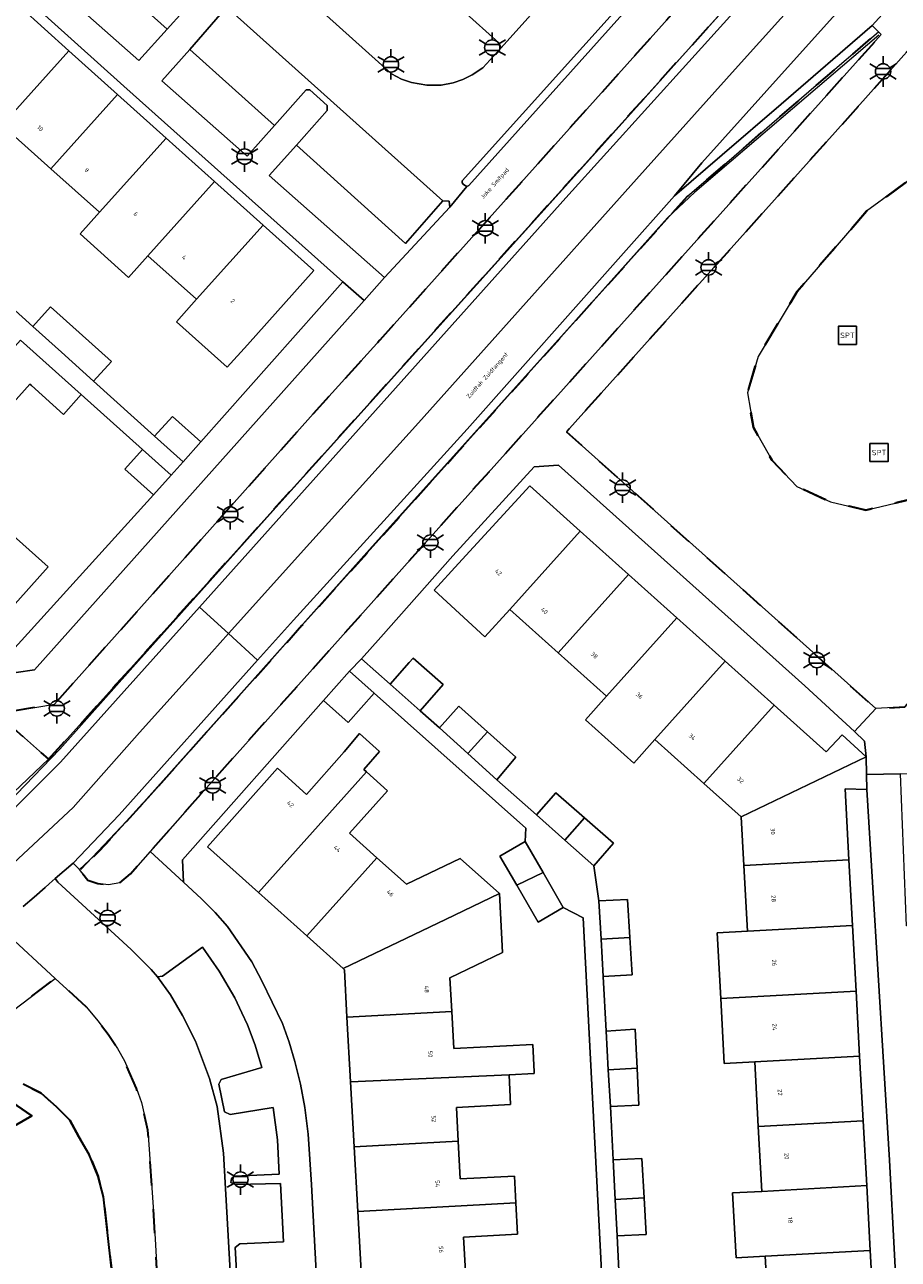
# Model space of a CAD drawing. Extents: x 105780 to 185197, y 477999 to 525027.
# Tile 115 of 562: x 106384 to 106457, y 479043 to 479146. Entities that reach past the tile are written whole.
import ezdxf
from ezdxf.enums import TextEntityAlignment as Align

# ---------------------------------------------------------------- set-up
doc = ezdxf.new("R2010")
doc.units = 0
doc.linetypes.add('XX-HIDDEN', pattern=[4, 2, -2])
for name, color, linetype, lineweight in [('B-GV-GR-HAAG_01-G', 252, 'GR-HAAG1', 13), ('B-GV-GR-MATERIAALGRENS-G', 252, 'XX-HIDDEN', 35), ('B-RO-IE-MEUBILAIR_WEGMEUBILAIR-S', 252, 'Continuous', 25), ('B-RO-IE-TERREINAFSCHEIDING_KUNSTMATIG_HEKWERK-G', 252, 'IE-TERREINAFSCHEIDING-KUNSTMATIG', 18), ('B-WE-GW-WATERGANG_SLOOT_INSTEEK-G', 252, 'Continuous', 30), ('B-XX-KG-KADASTRAAL_BEBOUWING-G', 252, 'Continuous', 20), ('B1-WE-OG-BEBOUWING-T18', 7, 'Continuous', 18), ('B1-WE-OG-TERREIN_ERF-GV', 252, 'Continuous', 18), ('B1-WE-OG-TOPOGRAFIE-T18', 10, 'Continuous', 18), ('B1-WE-VH-VERHARDING_ASFALT-GV', 252, 'Continuous', 18), ('B1-WE-VH-VERHARDING_BETON-GV', 252, 'Continuous', 18), ('B1-WE-VH-VERHARDING_BETONSTRAATSTEEN-GV', 252, 'Continuous', 18), ('B1-WE-VH-VERHARDING_TEGEL-GV', 252, 'Continuous', 18)]:
    doc.layers.add(name, color=color, linetype=linetype, lineweight=lineweight)
doc.styles.add('NLCS-ISO', font='NLCS-ISO.ttf')
doc.styles.add('NLCS-ISO-M200-T18', font='NLCS-ISO.ttf', dxfattribs={"height": 0.36})
doc.linetypes.add('GR-HAAG1', pattern='A,6,[176,NLCS.shx,S=0.125,R=0,X=0,Y=0],-2', length=8)
doc.linetypes.add('IE-TERREINAFSCHEIDING-KUNSTMATIG', pattern='A,4,[82,NLCS.SHX,S=0.75,R=90,X=0,Y=0],4,-2', length=10)

# ---------------------------------------------------------------- blocks, each defined once
blk = doc.blocks.new('B-SIE-WEG_LICHTMAST-SO')
at = {"ltscale": 0.1}
for p, q in [((0, 1.27), (0, 2.53)), ((-1.1, 0.63), (-2.19, 1.27)), ((1.1, 0.63), (2.19, 1.27)), ((-1.1, -0.63), (-2.19, -1.27)), ((0, -1.27), (0, -2.53)), ((1.1, -0.63), (2.19, -1.27))]:
    blk.add_line(p, q, dxfattribs=at)
at = {"flags": 128}
for points in [[(-1.16, 0.5), (1.16, 0.5)], [(-1.16, -0.5), (1.16, -0.5)]]:
    blk.add_lwpolyline(points, dxfattribs=at)
at = {"ltscale": 0.1}
blk.add_circle((0, 0), 1.27, dxfattribs=at)
at = {"style": 'NLCS-ISO'}
blk.add_attdef('TYPE', text='', height=1.8, dxfattribs=at).set_placement((0, 2.53), align=Align.BOTTOM_CENTER)
blk = doc.blocks.new('SIE-WEG_SPEELTOESTEL-SO')
at = {"flags": 128}
blk.add_lwpolyline([(-0.75, -0.75), (0.75, -0.75), (0.75, 0.75), (-0.75, 0.75)], close=True, dxfattribs=at)
at = {"style": 'NLCS-ISO'}
blk.add_text('SPT', height=0.45, dxfattribs=at).set_placement((0, 0), align=Align.MIDDLE_CENTER)

msp = doc.modelspace()

# ---------------------------------------------------------------- linework, layer by layer
at = {"layer": 'B-GV-GR-HAAG_01-G', "flags": 128}
for points in [[(106388.882, 479151.658), (106386.5, 479149.006), (106393.581, 479142.741), (106395.916, 479145.341)], [(106397.817, 479143.633), (106395.495, 479141.048), (106402.577, 479134.783), (106404.852, 479137.316)], [(106406.67, 479135.683), (106404.407, 479133.164), (106414.008, 479124.67), (106419.439, 479130.542), (106419.372, 479131.03), (106418.86, 479131.061), (106415.76, 479127.519)]]:
    msp.add_lwpolyline(points, close=True, dxfattribs=at)
at = {"layer": 'B-GV-GR-MATERIAALGRENS-G', "flags": 128}
for points in [[(106386.053, 479084.603), (106387.604, 479086.296), (106389.117, 479087.98), (106457.436, 479163.849), (106459.161, 479165.77), (106466.633, 479176.444), (106465.716, 479177.526), (106452.113, 479162.466), (106413.624, 479119.478), (106408.07, 479113.343), (106386.563, 479089.178), (106381.783, 479088.389)], [(106495.473, 479144.507), (106490.116, 479149.326), (106489.892, 479149.825), (106477.602, 479160.784), (106477.221, 479160.92), (106474.798, 479162.961), (106451.465, 479136.759), (106429.134, 479111.841), (106454.847, 479088.816), (106457.277, 479088.968), (106466.398, 479099.27), (106462.382, 479102.737), (106462.014, 479104.26), (106461.562, 479107.127), (106454.03, 479105.338), (106451.093, 479106.013), (106448.279, 479107.304), (106446.224, 479109.463), (106444.678, 479112.19), (106444.176, 479115.083), (106445.062, 479118.11), (106448.325, 479123.52), (106454.076, 479130.186), (106463.935, 479137.421), (106466.508, 479138.899), (106471.487, 479140.814), (106472.646, 479141.192), (106475.017, 479141.715), (106478.176, 479141.308), (106482.568, 479139.906), (106485.568, 479138.802)], [(106392.006, 479074.325), (106392.88, 479075.071), (106394.51, 479076.924), (106397.804, 479080.669), (106416.823, 479101.974), (106447.452, 479136.136), (106455.312, 479144.902), (106455.069, 479145.121), (106449.9, 479140.672), (106447.451, 479138.558), (106442.662, 479134.423), (106439.204, 479131.454), (106424.241, 479114.778), (106419.95, 479109.997), (106407.139, 479095.72), (106394.343, 479081.399), (106390.283, 479076.953), (106388.651, 479075.422), (106389.33, 479074.542), (106390.171, 479074.273), (106391.052, 479074.155)], [(106466.398, 479099.27), (106500.317, 479137.377), (106494.199, 479142.859), (106495.604, 479144.389), (106495.473, 479144.507), (106485.568, 479138.802), (106482.568, 479139.906), (106478.176, 479141.308), (106475.017, 479141.715), (106472.646, 479141.192), (106471.487, 479140.814), (106466.508, 479138.899), (106463.935, 479137.421), (106454.076, 479130.186), (106448.325, 479123.52), (106445.062, 479118.11), (106444.176, 479115.083), (106444.678, 479112.19), (106446.224, 479109.463), (106448.279, 479107.304), (106451.093, 479106.013), (106454.03, 479105.338), (106461.562, 479107.127), (106462.014, 479104.26), (106462.382, 479102.737)], [(106393.386, 479057.204), (106392.375, 479059.508), (106391.788, 479060.538), (106391.015, 479061.715), (106390.167, 479062.848), (106389.22, 479063.976), (106386.604, 479066.378), (106382.459, 479063.193), (106380.678, 479061.955), (106375.185, 479058.675), (106376.177, 479057.245), (106377.648, 479057.866), (106377.788, 479057.908), (106378.847, 479058.227), (106379.646, 479058.369), (106380.201, 479058.468), (106381.372, 479058.444), (106382.661, 479058.072), (106383.956, 479057.582), (106385.462, 479056.829), (106386.756, 479055.651), (106387.837, 479054.57), (106388.591, 479053.205), (106389.438, 479051.737), (106390.197, 479049.901), (106390.624, 479048.214), (106391.294, 479042.263), (106392.666, 479018.455), (106392.615, 479016.319), (106392.256, 479014.087), (106391.424, 479011.495), (106390.162, 479004.74), (106389.145, 479001.587), (106388.71, 479000), (106388.62, 478999.671), (106388.5, 478998.268), (106388.462, 478995.562), (106388.654, 478992.213), (106389.02, 478992.232), (106389.449, 478992.253), (106392.944, 478992.326), (106392.908, 478996.592), (106393.003, 479000), (106393.102, 479001.676), (106393.275, 479003.18), (106396.099, 479002.97), (106396.38, 479006.811), (106396.645, 479013.285), (106396.496, 479017.279), (106394.856, 479046.154), (106394.322, 479053.755), (106393.793, 479056.056)]]:
    msp.add_lwpolyline(points, close=True, dxfattribs=at)
at = {"layer": 'B-RO-IE-TERREINAFSCHEIDING_KUNSTMATIG_HEKWERK-G', "flags": 128}
for points in [[(106382.672, 479080.943), (106386.995, 479085.433), (106393.066, 479092.261), (106405.225, 479105.813), (106419.389, 479121.552), (106431.563, 479135.078), (106453.975, 479160.095), (106457.893, 479164.529), (106459.757, 479166.925), (106466.654, 479176.718), (106465.849, 479177.412), (106484.285, 479197.988), (106486.364, 479196.096)], [(106455.106, 479144.836), (106439.808, 479131.766), (106437.522, 479129.635), (106431.444, 479122.834), (106413.223, 479102.592), (106393.036, 479079.971), (106388.756, 479075.443)], [(106499.13, 479137.952), (106500.122, 479137.158), (106500.317, 479137.377), (106501.688, 479138.918), (106495.604, 479144.389), (106495.473, 479144.507), (106485.568, 479138.802), (106482.568, 479139.906), (106478.176, 479141.308), (106475.017, 479141.715), (106472.646, 479141.192), (106471.487, 479140.814), (106466.508, 479138.899), (106463.935, 479137.421), (106461.138, 479135.361), (106454.076, 479130.186), (106448.325, 479123.52), (106445.062, 479118.11), (106444.176, 479115.083), (106444.678, 479112.19), (106446.224, 479109.463), (106448.279, 479107.304), (106451.093, 479106.013), (106454.03, 479105.338), (106461.562, 479107.127), (106462.014, 479104.26), (106462.382, 479102.737), (106466.398, 479099.27)]]:
    msp.add_lwpolyline(points, dxfattribs=at)
at = {"layer": 'B-WE-GW-WATERGANG_SLOOT_INSTEEK-G', "flags": 128}
msp.add_lwpolyline([(106381.574, 479053.176), (106384.667, 479054.938), (106379.646, 479058.369), (106378.847, 479058.227), (106377.788, 479057.908), (106371.446, 479050.83), (106370.2, 479049.222), (106373.997, 479048.445), (106374.252, 479049.167), (106378.524, 479053.934), (106379.769, 479054.179), (106380.175, 479054.132)], close=True, dxfattribs=at)
for points in [[(106379.646, 479058.369), (106384.667, 479054.938), (106381.574, 479053.176)], [(106382.86, 479029.502), (106384.199, 479005.929), (106384.482, 479000), (106384.862, 478992.024), (106388.654, 478992.213), (106388.462, 478995.562), (106388.5, 478998.268), (106388.62, 478999.671), (106388.71, 479000), (106389.145, 479001.587), (106390.162, 479004.74), (106391.424, 479011.495), (106392.256, 479014.087), (106392.615, 479016.319), (106392.666, 479018.455), (106391.294, 479042.263), (106390.624, 479048.214), (106390.197, 479049.901), (106389.438, 479051.737), (106388.591, 479053.205), (106387.837, 479054.57), (106386.756, 479055.651), (106385.462, 479056.829), (106383.956, 479057.582)]]:
    msp.add_lwpolyline(points, dxfattribs=at)
at = {"layer": 'B-XX-KG-KADASTRAAL_BEBOUWING-G', "flags": 128}
for points in [[(106387.757, 479143.537), (106383.696, 479147.18), (106376.961, 479139.7), (106381.037, 479136.044), (106382.215, 479137.358)], [(106391.803, 479139.909), (106387.757, 479143.537), (106382.215, 479137.358), (106386.262, 479133.729)], [(106395.849, 479136.28), (106391.803, 479139.909), (106386.262, 479133.729), (106390.308, 479130.101)], [(106399.874, 479132.672), (106395.849, 479136.28), (106390.308, 479130.101), (106388.691, 479128.298), (106392.715, 479124.689), (106394.332, 479126.492)], [(106403.918, 479129.045), (106399.874, 479132.672), (106394.332, 479126.492), (106398.375, 479122.865)], [(106403.918, 479129.045), (106398.375, 479122.865), (106396.706, 479121.004), (106400.926, 479117.22), (106402.595, 479119.081), (106408.137, 479125.261)], [(106388.604, 479120.105), (106386.23, 479122.24), (106384.752, 479120.597), (106387.129, 479118.46), (106389.809, 479116.05), (106391.287, 479117.693)], [(106386.118, 479117.334), (106383.729, 479119.479), (106382.253, 479117.834), (106383.146, 479117.032), (106381.825, 479115.514), (106383.142, 479114.278), (106384.522, 479115.797), (106384.643, 479115.689), (106387.314, 479113.291), (106388.79, 479114.936)], [(106394.889, 479111.482), (106397.27, 479109.342), (106398.733, 479110.998), (106396.367, 479113.125)], [(106393.873, 479110.372), (106392.398, 479108.728), (106394.779, 479106.589), (106396.255, 479108.233)], [(106430.275, 479103.586), (106426.09, 479107.345), (106420.152, 479100.876), (106418.123, 479098.666), (106422.342, 479094.793), (106424.418, 479097.055)], [(106381.802, 479104.384), (106376.26, 479098.206), (106380.48, 479094.421), (106386.021, 479100.6)], [(106434.292, 479099.977), (106430.275, 479103.586), (106424.418, 479097.055), (106428.441, 479093.452)], [(106438.31, 479096.368), (106434.292, 479099.977), (106428.441, 479093.452), (106432.463, 479089.849)], [(106442.327, 479092.76), (106438.31, 479096.368), (106432.463, 479089.849), (106430.706, 479087.888), (106434.728, 479084.285), (106436.485, 479086.246)], [(106416.051, 479092.651), (106414.471, 479090.849), (106416.954, 479088.64), (106418.867, 479090.817), (106416.377, 479093.011)], [(106413.138, 479090.091), (106411.078, 479091.924), (106408.923, 479089.491), (106410.982, 479087.668)], [(106446.4, 479089.102), (106442.327, 479092.76), (106436.485, 479086.246), (106440.563, 479082.593)], [(106418.562, 479087.21), (106420.933, 479085.079), (106422.563, 479086.897), (106420.184, 479089.02)], [(106454.043, 479084.796), (106452.063, 479086.637), (106450.722, 479085.219), (106446.4, 479089.102), (106440.563, 479082.593), (106443.651, 479079.827)], [(106412.511, 479083.545), (106412.282, 479083.75), (106413.577, 479085.247), (106411.931, 479086.76), (106410.643, 479085.216), (106407.522, 479081.664), (106405.106, 479083.853), (106399.278, 479077.313), (106403.514, 479073.512)], [(106422.563, 479086.897), (106420.933, 479085.079), (106423.352, 479082.905), (106424.929, 479084.787)], [(106452.294, 479082.132), (106454.104, 479082.1), (106454.076, 479083.325), (106454.043, 479084.796), (106443.651, 479079.827), (106443.89, 479075.769), (106452.616, 479076.244)], [(106413.364, 479076.408), (106411.084, 479078.451), (106414.261, 479081.98), (106412.511, 479083.545), (106403.514, 479073.512), (106407.533, 479069.905)], [(106426.636, 479079.972), (106428.987, 479077.886), (106430.633, 479079.721), (106428.237, 479081.822)], [(106430.633, 479079.721), (106428.987, 479077.886), (106431.413, 479075.733), (106433.04, 479077.611)], [(106425.687, 479077.769), (106423.581, 479076.543), (106424.994, 479074.124), (106427.182, 479075.173)], [(106423.551, 479073.432), (106420.294, 479076.35), (106415.823, 479074.206), (106413.364, 479076.408), (106407.533, 479069.905), (106410.55, 479067.198), (106419.08, 479071.288)], [(106452.616, 479076.244), (106443.89, 479075.769), (106444.189, 479070.301), (106452.914, 479070.776)], [(106427.182, 479075.173), (106424.994, 479074.124), (106426.781, 479071.064), (106428.859, 479072.26)], [(106423.551, 479073.432), (106419.08, 479071.288), (106410.55, 479067.198), (106410.661, 479067.098), (106410.879, 479063.157), (106419.594, 479063.631), (106419.445, 479066.435), (106423.811, 479068.529)], [(106431.834, 479072.825), (106432.005, 479069.638), (106434.393, 479069.768), (106434.2, 479072.935)], [(106452.914, 479070.776), (106444.189, 479070.301), (106441.656, 479070.162), (106441.955, 479064.697), (106453.213, 479065.31)], [(106434.393, 479069.768), (106432.005, 479069.638), (106432.172, 479066.532), (106434.583, 479066.664)], [(106453.213, 479065.31), (106441.955, 479064.697), (106442.25, 479059.304), (106444.782, 479059.443), (106453.508, 479059.918)], [(106419.594, 479063.631), (106410.879, 479063.157), (106411.177, 479057.761), (106424.353, 479058.356), (106426.459, 479058.459), (106426.452, 479058.593), (106426.341, 479060.876), (106419.757, 479060.554)], [(106432.423, 479061.994), (106432.605, 479058.78), (106435.007, 479058.911), (106434.849, 479062.155)], [(106453.508, 479059.918), (106444.782, 479059.443), (106445.077, 479054.051), (106453.802, 479054.526)], [(106424.353, 479058.356), (106411.177, 479057.761), (106411.475, 479052.374), (106420.127, 479052.845), (106419.975, 479055.629), (106424.474, 479055.879)], [(106435.007, 479058.911), (106432.605, 479058.78), (106432.779, 479055.711), (106435.157, 479055.821)], [(106453.802, 479054.526), (106445.077, 479054.051), (106445.371, 479048.659), (106454.097, 479049.134)], [(106420.127, 479052.845), (106411.475, 479052.374), (106411.773, 479046.98), (106424.922, 479047.696), (106424.8, 479049.936), (106420.3, 479049.689)], [(106433.009, 479051.279), (106433.18, 479047.995), (106435.583, 479048.126), (106435.41, 479051.381)], [(106454.097, 479049.134), (106445.371, 479048.659), (106442.943, 479048.526), (106443.238, 479043.134), (106445.666, 479043.267), (106454.391, 479043.742)], [(106424.922, 479047.696), (106411.773, 479046.98), (106412.076, 479041.515), (106420.722, 479041.985), (106420.565, 479044.839), (106425.065, 479045.086)], [(106435.583, 479048.126), (106433.18, 479047.995), (106433.338, 479044.955), (106435.745, 479045.077)], [(106454.391, 479043.742), (106445.666, 479043.267), (106445.96, 479037.875), (106454.686, 479038.35)]]:
    msp.add_lwpolyline(points, close=True, dxfattribs=at)
at = {"layer": 'B1-WE-OG-TERREIN_ERF-GV', "flags": 128}
for points in [[(106381.761, 479123.285), (106384.752, 479120.597), (106386.23, 479122.24), (106388.604, 479120.105), (106391.287, 479117.693), (106389.809, 479116.05), (106394.889, 479111.482), (106396.367, 479113.125), (106398.733, 479110.998), (106410.546, 479124.323), (106392.321, 479140.6), (106367.958, 479162.491)], [(106383.696, 479147.18), (106387.757, 479143.537), (106391.803, 479139.909), (106395.849, 479136.28), (106399.874, 479132.672), (106403.918, 479129.045), (106408.137, 479125.261), (106402.595, 479119.081), (106400.926, 479117.22), (106396.706, 479121.004), (106398.375, 479122.865), (106394.332, 479126.492), (106392.715, 479124.689), (106388.691, 479128.298), (106390.308, 479130.101), (106386.262, 479133.729), (106382.215, 479137.358)], [(106383.016, 479093.605), (106394.779, 479106.589), (106392.398, 479108.728), (106393.873, 479110.372), (106388.79, 479114.936), (106387.314, 479113.291), (106384.643, 479115.689), (106384.522, 479115.797), (106383.142, 479114.278)], [(106445.96, 479037.875), (106445.666, 479043.267), (106443.238, 479043.134), (106442.943, 479048.526), (106445.371, 479048.659), (106445.077, 479054.051), (106444.782, 479059.443), (106442.25, 479059.304), (106441.955, 479064.697), (106441.656, 479070.162), (106444.189, 479070.301), (106443.89, 479075.769), (106443.651, 479079.827), (106440.563, 479082.593), (106436.485, 479086.246), (106434.728, 479084.285), (106430.706, 479087.888), (106432.463, 479089.849), (106428.441, 479093.452), (106424.418, 479097.055), (106422.342, 479094.793), (106418.123, 479098.666), (106420.152, 479100.876), (106426.09, 479107.345), (106430.275, 479103.586), (106434.292, 479099.977), (106438.31, 479096.368), (106442.327, 479092.76), (106446.4, 479089.102), (106450.722, 479085.219), (106452.063, 479086.637), (106454.043, 479084.796), (106453.922, 479086.12), (106453.076, 479086.904), (106448.961, 479090.716), (106428.469, 479109.081), (106426.432, 479108.93), (106419.678, 479101.519), (106413.695, 479094.761), (106412.089, 479092.968), (106414.471, 479090.849), (106416.051, 479092.651), (106416.377, 479093.011), (106418.867, 479090.817), (106416.954, 479088.64), (106418.562, 479087.21), (106420.184, 479089.02), (106422.563, 479086.897), (106424.929, 479084.787), (106423.352, 479082.905), (106426.636, 479079.972), (106428.237, 479081.822), (106430.633, 479079.721), (106433.04, 479077.611), (106431.413, 479075.733), (106431.834, 479072.825), (106434.2, 479072.935), (106434.393, 479069.768), (106434.583, 479066.664), (106432.172, 479066.532), (106432.423, 479061.994), (106434.849, 479062.155), (106435.007, 479058.911), (106435.157, 479055.821), (106432.779, 479055.711), (106433.009, 479051.279), (106435.41, 479051.381), (106435.583, 479048.126), (106435.745, 479045.077), (106433.338, 479044.955), (106433.575, 479040.347)], [(106381.802, 479104.384), (106386.021, 479100.6), (106380.48, 479094.421)], [(106432.135, 479040.406), (106430.51, 479071.412), (106428.859, 479072.26), (106426.781, 479071.064), (106424.994, 479074.124), (106423.581, 479076.543), (106425.687, 479077.769), (106425.745, 479078.874), (106413.138, 479090.091), (106410.982, 479087.668), (106408.923, 479089.491), (106397.191, 479076.241), (106397.284, 479074.368), (106398.785, 479072.985), (106399.929, 479071.848), (106400.936, 479070.684), (106402.975, 479067.757), (106403.809, 479066.171), (106405.527, 479062.617), (106406.073, 479061.084), (106406.555, 479059.458), (106407.023, 479057.567), (106407.375, 479055.629), (106407.652, 479053.422), (106407.932, 479049.22), (106409.518, 479019.702)], [(106412.076, 479041.515), (106411.773, 479046.98), (106411.475, 479052.374), (106411.177, 479057.761), (106410.879, 479063.157), (106410.661, 479067.098), (106410.55, 479067.198), (106407.533, 479069.905), (106403.514, 479073.512), (106399.278, 479077.313), (106405.106, 479083.853), (106407.522, 479081.664), (106410.643, 479085.216), (106411.931, 479086.76), (106413.577, 479085.247), (106412.282, 479083.75), (106412.511, 479083.545), (106414.261, 479081.98), (106411.084, 479078.451), (106413.364, 479076.408), (106415.823, 479074.206), (106420.294, 479076.35), (106423.551, 479073.432), (106423.811, 479068.529), (106419.445, 479066.435), (106419.594, 479063.631), (106419.757, 479060.554), (106426.341, 479060.876), (106426.452, 479058.593), (106426.459, 479058.459), (106424.353, 479058.356), (106424.474, 479055.879), (106419.975, 479055.629), (106420.127, 479052.845), (106420.3, 479049.689), (106424.8, 479049.936), (106424.922, 479047.696), (106425.065, 479045.086), (106420.565, 479044.839), (106420.722, 479041.985)]]:
    msp.add_lwpolyline(points, dxfattribs=at)
msp.add_lwpolyline([(106454.104, 479082.1), (106452.294, 479082.132), (106452.616, 479076.244), (106452.914, 479070.776), (106453.213, 479065.31), (106453.508, 479059.918), (106453.802, 479054.526), (106454.097, 479049.134), (106454.391, 479043.742), (106454.686, 479038.35), (106454.981, 479032.958), (106455.275, 479027.565), (106455.57, 479022.173), (106455.864, 479016.782), (106456.159, 479011.39), (106456.454, 479005.997), (106456.764, 479000.318), (106457.675, 479000.366), (106458.811, 479001.664), (106457.644, 479019.75), (106455.988, 479051.25)], close=True, dxfattribs=at)
at = {"layer": 'B1-WE-VH-VERHARDING_ASFALT-GV', "flags": 128}
msp.add_lwpolyline([(106380.208, 479172.471), (106376.798, 479168.589), (106377.597, 479168.004), (106379.174, 479166.683), (106395.376, 479152.14), (106418.86, 479131.061), (106419.372, 479131.03), (106419.439, 479130.542), (106420.833, 479132.257), (106420.566, 479132.403), (106420.45, 479132.544), (106420.45, 479132.712), (106450.556, 479166.193), (106446.848, 479169.572), (106423.708, 479143.794), (106422.167, 479142.117), (106421.295, 479141.538), (106420.509, 479141.161), (106419.709, 479140.871), (106418.726, 479140.689), (106417.527, 479140.683), (106416.236, 479140.907), (106415.405, 479141.186), (106414.594, 479141.633)], close=True, dxfattribs=at)
for points in [[(106402.819, 479012.581), (106400.611, 479051.848), (106400.085, 479055.712), (106399.455, 479058.047), (106398.292, 479061.16), (106397.192, 479063.302), (106396.193, 479065.017), (106395.116, 479066.518), (106394.593, 479067.122), (106392.949, 479068.782), (106386.832, 479074.376), (106386.628, 479074.689), (106386.119, 479074.249), (106385.794, 479073.948), (106384.882, 479073.137), (106383.952, 479072.346)], [(106382.498, 479070.206), (106386.604, 479066.378), (106389.22, 479063.976), (106390.167, 479062.848), (106391.015, 479061.715), (106391.788, 479060.538), (106392.375, 479059.508), (106393.386, 479057.204), (106393.793, 479056.056), (106394.322, 479053.755), (106394.856, 479046.154), (106396.496, 479017.279)]]:
    msp.add_lwpolyline(points, dxfattribs=at)
at = {"layer": 'B1-WE-VH-VERHARDING_BETON-GV', "flags": 128}
for points in [[(106465.716, 479177.526), (106484.335, 479198.291), (106482.605, 479201.046), (106421.022, 479132.33), (106420.833, 479132.257), (106419.439, 479130.542), (106414.008, 479124.67), (106412.3, 479122.756), (106384.901, 479092.047), (106378.783, 479091.165), (106377.536, 479090.985), (106373.394, 479086.36), (106375.684, 479084.36), (106378.816, 479087.899), (106381.783, 479088.389), (106386.563, 479089.178), (106408.07, 479113.343), (106413.624, 479119.478), (106452.113, 479162.466)], [(106467.35, 479164.3), (106463.863, 479160.388), (106459.322, 479155.366), (106456.591, 479152.285), (106452.241, 479147.426), (106445.78, 479140.228), (106440.389, 479134.225), (106438.119, 479131.48), (106442.089, 479134.882), (106446.97, 479139.102), (106454.551, 479145.636), (106454.554, 479145.639), (106457.08, 479148.437), (106466.014, 479158.356), (106469.478, 479164.046), (106473.6, 479170.956), (106468.223, 479165.278)], [(106464.904, 479166.474), (106462.703, 479168.441), (106459.705, 479165.324), (106457.963, 479163.377), (106456.9, 479162.189), (106453.694, 479158.724), (106442.715, 479146.384), (106429.075, 479131.299), (106398.616, 479097.264), (106401.028, 479095.053), (106407.801, 479102.579), (106416.827, 479112.578), (106424.848, 479121.545), (106434.96, 479132.858), (106443.16, 479142.001), (106448.985, 479148.488)], [(106467.35, 479164.3), (106464.904, 479166.474), (106448.985, 479148.488), (106443.16, 479142.001), (106434.96, 479132.858), (106424.848, 479121.545), (106416.827, 479112.578), (106407.801, 479102.579), (106401.028, 479095.053), (106403.441, 479092.841), (106406.431, 479096.181), (106420.864, 479112.058), (106433.876, 479126.713), (106438.119, 479131.48), (106440.389, 479134.225), (106445.78, 479140.228), (106452.241, 479147.426), (106456.591, 479152.285), (106459.322, 479155.366), (106463.863, 479160.388)]]:
    msp.add_lwpolyline(points, close=True, dxfattribs=at)
for points in [[(106382.314, 479075.194), (106388.1, 479080.583), (106393.634, 479086.824), (106398.949, 479092.743), (106401.028, 479095.053), (106398.616, 479097.264), (106387.07, 479084.363), (106383.334, 479080.643)], [(106383.952, 479072.346), (106384.882, 479073.137), (106385.794, 479073.948), (106386.119, 479074.249), (106386.628, 479074.689), (106388.122, 479075.961), (106391.935, 479079.99), (106403.441, 479092.841), (106401.028, 479095.053), (106398.949, 479092.743), (106393.634, 479086.824), (106388.1, 479080.583), (106382.314, 479075.194)]]:
    msp.add_lwpolyline(points, dxfattribs=at)
at = {"layer": 'B1-WE-VH-VERHARDING_BETONSTRAATSTEEN-GV', "flags": 128}
msp.add_lwpolyline([(106446.848, 479169.572), (106446.452, 479169.609), (106446.291, 479169.679), (106443.167, 479172.33), (106438.035, 479166.396), (106440.784, 479163.95), (106440.843, 479163.767), (106440.785, 479163.577), (106440.583, 479163.31), (106440.459, 479163.254), (106440.27, 479163.293), (106437.413, 479165.722), (106433.961, 479161.88), (106430.212, 479157.708), (106432.905, 479155.221), (106432.945, 479155.017), (106432.885, 479154.866), (106431.64, 479153.352), (106431.545, 479153.288), (106431.259, 479153.321), (106428.464, 479155.882), (106420.541, 479146.855), (106423.5, 479144.186), (106423.708, 479143.794)], close=True, dxfattribs=at)
for points in [[(106376.249, 479163.004), (106386.992, 479153.356), (106389.566, 479156.27), (106389.928, 479156.3), (106391.358, 479154.962), (106391.407, 479154.621), (106388.882, 479151.658), (106395.916, 479145.341), (106398.54, 479148.247), (106398.871, 479148.304), (106400.322, 479146.948), (106400.323, 479146.555), (106397.817, 479143.633), (106404.852, 479137.316), (106407.49, 479140.281), (106407.805, 479140.279), (106409.233, 479138.98), (106409.236, 479138.567), (106406.67, 479135.683), (106415.76, 479127.519), (106418.86, 479131.061), (106395.376, 479152.14), (106379.174, 479166.683)], [(106401.716, 479041.535), (106401.591, 479043.996), (106401.958, 479044.301), (106405.596, 479044.471), (106405.341, 479049.324), (106401.6, 479049.227), (106401.236, 479049.404), (106401.277, 479049.741), (106401.523, 479049.911), (106405.249, 479050.096), (106405.113, 479052.94), (106404.739, 479055.643), (106401.162, 479055.063), (106400.688, 479055.283), (106400.218, 479057.588), (106400.414, 479057.952), (106403.81, 479058.954), (106403.255, 479060.831), (106402.603, 479062.516), (106402.151, 479063.498), (106401.565, 479064.77), (106400.254, 479066.989), (106398.867, 479068.978), (106395.539, 479066.554), (106395.116, 479066.518), (106396.193, 479065.017), (106397.192, 479063.302), (106398.292, 479061.16), (106399.455, 479058.047), (106400.085, 479055.712), (106400.611, 479051.848), (106402.819, 479012.581)]]:
    msp.add_lwpolyline(points, dxfattribs=at)
at = {"layer": 'B1-WE-VH-VERHARDING_TEGEL-GV', "flags": 128}
for points in [[(106482.605, 479201.046), (106483.689, 479202.255), (106483.598, 479202.486), (106483.277, 479202.675), (106453.22, 479169.156), (106450.556, 479166.193), (106420.45, 479132.712), (106420.45, 479132.544), (106420.566, 479132.403), (106420.833, 479132.257), (106421.022, 479132.33)], [(106387.07, 479084.363), (106398.616, 479097.264), (106429.075, 479131.299), (106442.715, 479146.384), (106453.694, 479158.724), (106456.9, 479162.189), (106457.963, 479163.377), (106459.705, 479165.324), (106465.914, 479174.135), (106467.174, 479175.936), (106466.633, 479176.444), (106459.161, 479165.77), (106457.436, 479163.849), (106389.117, 479087.98), (106387.604, 479086.296), (106386.053, 479084.603), (106382.588, 479081.302), (106382.836, 479081.063), (106383.334, 479080.643)], [(106390.283, 479076.953), (106394.343, 479081.399), (106407.139, 479095.72), (106419.95, 479109.997), (106424.241, 479114.778), (106439.204, 479131.454), (106442.662, 479134.423), (106447.451, 479138.558), (106449.9, 479140.672), (106455.069, 479145.121), (106454.554, 479145.639), (106454.551, 479145.636), (106446.97, 479139.102), (106442.089, 479134.882), (106438.119, 479131.48), (106433.876, 479126.713), (106420.864, 479112.058), (106406.431, 479096.181), (106403.441, 479092.841), (106391.935, 479079.99), (106388.122, 479075.961), (106388.651, 479075.422)], [(106503.552, 479137.252), (106501.688, 479138.918), (106500.317, 479137.377), (106466.398, 479099.27), (106457.277, 479088.968), (106454.847, 479088.816), (106453.076, 479086.904), (106453.922, 479086.12), (106454.043, 479084.796), (106454.076, 479083.325), (106456.893, 479083.402), (106459.76, 479083.48), (106460.374, 479083.396), (106464.45, 479083.658), (106464.846, 479083.955), (106464.819, 479084.446), (106464.663, 479088.129), (106464.442, 479093.323), (106468.747, 479098.172), (106486.382, 479118.033)], [(106412.3, 479122.756), (106410.546, 479124.323), (106398.733, 479110.998), (106397.27, 479109.342), (106396.255, 479108.233), (106394.779, 479106.589), (106383.016, 479093.605), (106377.005, 479092.764), (106378.783, 479091.165), (106384.901, 479092.047)], [(106375.684, 479084.36), (106381.657, 479079.143), (106382.002, 479079.486), (106382.254, 479079.705), (106383.334, 479080.643), (106382.836, 479081.063), (106382.588, 479081.302), (106386.053, 479084.603), (106381.783, 479088.389), (106378.816, 479087.899)]]:
    msp.add_lwpolyline(points, close=True, dxfattribs=at)
for points in [[(106380.208, 479172.471), (106414.594, 479141.633), (106415.405, 479141.186), (106416.236, 479140.907), (106417.527, 479140.683), (106418.726, 479140.689), (106419.709, 479140.871), (106420.509, 479141.161), (106421.295, 479141.538), (106422.167, 479142.117), (106423.708, 479143.794), (106423.5, 479144.186), (106420.541, 479146.855)], [(106457.08, 479148.437), (106454.554, 479145.639), (106455.069, 479145.121), (106455.312, 479144.902), (106447.452, 479136.136), (106416.823, 479101.974), (106397.804, 479080.669), (106394.51, 479076.924), (106397.284, 479074.368), (106397.191, 479076.241), (106408.923, 479089.491), (106411.078, 479091.924), (106412.083, 479092.962), (106412.089, 479092.968), (106413.695, 479094.761), (106419.678, 479101.519), (106426.432, 479108.93), (106428.469, 479109.081), (106448.961, 479090.716), (106453.076, 479086.904), (106454.847, 479088.816), (106429.134, 479111.841), (106451.465, 479136.759), (106474.798, 479162.961)], [(106367.958, 479162.491), (106392.321, 479140.6), (106410.546, 479124.323), (106412.3, 479122.756), (106414.008, 479124.67), (106404.407, 479133.164), (106406.67, 479135.683), (106409.236, 479138.567), (106409.233, 479138.98), (106407.805, 479140.279), (106407.49, 479140.281), (106404.852, 479137.316), (106402.577, 479134.783), (106395.495, 479141.048), (106397.817, 479143.633), (106400.323, 479146.555)], [(106398.54, 479148.247), (106395.916, 479145.341), (106393.581, 479142.741), (106386.5, 479149.006)], [(106383.729, 479119.479), (106386.118, 479117.334), (106388.79, 479114.936), (106393.873, 479110.372), (106396.255, 479108.233), (106397.27, 479109.342), (106394.889, 479111.482), (106389.809, 479116.05), (106387.129, 479118.46), (106384.752, 479120.597), (106381.761, 479123.285)], [(106433.575, 479040.347), (106433.338, 479044.955), (106433.18, 479047.995), (106433.009, 479051.279), (106432.779, 479055.711), (106432.605, 479058.78), (106432.423, 479061.994), (106432.172, 479066.532), (106432.005, 479069.638), (106431.834, 479072.825), (106431.413, 479075.733), (106428.987, 479077.886), (106426.636, 479079.972), (106423.352, 479082.905), (106420.933, 479085.079), (106418.562, 479087.21), (106416.954, 479088.64), (106414.471, 479090.849), (106412.089, 479092.968), (106412.083, 479092.962), (106411.078, 479091.924), (106413.138, 479090.091), (106425.745, 479078.874), (106425.687, 479077.769), (106427.182, 479075.173), (106428.859, 479072.26), (106430.51, 479071.412), (106432.135, 479040.406)], [(106462.713, 479040.302), (106462.425, 479045.646), (106462.073, 479052.174), (106465.712, 479052.343), (106466.017, 479052.684), (106465.974, 479054.196), (106465.643, 479054.493), (106461.897, 479054.307), (106461.47, 479063.92), (106465.198, 479064.065), (106465.42, 479064.5), (106465.14, 479064.769), (106461.342, 479064.63), (106460.374, 479083.396), (106459.76, 479083.48), (106460.43, 479070.715), (106457.402, 479070.737), (106456.893, 479083.402), (106454.076, 479083.325), (106454.104, 479082.1), (106455.988, 479051.25), (106457.644, 479019.75)], [(106409.518, 479019.702), (106407.932, 479049.22), (106407.652, 479053.422), (106407.375, 479055.629), (106407.023, 479057.567), (106406.555, 479059.458), (106406.073, 479061.084), (106405.527, 479062.617), (106403.809, 479066.171), (106402.975, 479067.757), (106400.936, 479070.684), (106399.929, 479071.848), (106398.785, 479072.985), (106397.284, 479074.368), (106394.51, 479076.924), (106392.88, 479075.071), (106392.006, 479074.325), (106391.052, 479074.155), (106390.171, 479074.273), (106389.33, 479074.542), (106388.651, 479075.422), (106388.122, 479075.961), (106386.628, 479074.689), (106386.832, 479074.376), (106392.949, 479068.782), (106394.593, 479067.122), (106395.116, 479066.518), (106395.539, 479066.554), (106398.867, 479068.978), (106400.254, 479066.989), (106401.565, 479064.77), (106402.151, 479063.498), (106402.603, 479062.516), (106403.255, 479060.831), (106403.81, 479058.954), (106400.414, 479057.952), (106400.218, 479057.588), (106400.688, 479055.283), (106401.162, 479055.063), (106404.739, 479055.643), (106405.113, 479052.94), (106405.249, 479050.096), (106401.523, 479049.911), (106401.277, 479049.741), (106401.236, 479049.404), (106401.6, 479049.227), (106405.341, 479049.324), (106405.596, 479044.471), (106401.958, 479044.301), (106401.591, 479043.996), (106401.716, 479041.535)], [(106382.459, 479063.193), (106386.604, 479066.378), (106382.498, 479070.206)]]:
    msp.add_lwpolyline(points, dxfattribs=at)

# ---------------------------------------------------------------- block references
at = {"layer": 'B-RO-IE-MEUBILAIR_WEGMEUBILAIR-S', "xscale": 0.5, "yscale": 0.5, "zscale": 0.5}
for p in [(106422.956, 479143.807), (106414.538, 479142.403), (106455.457, 479141.817), (106402.368, 479134.733), (106422.384, 479128.772), (106440.942, 479125.517), (106433.794, 479107.202), (106401.181, 479104.968), (106417.821, 479102.631), (106449.947, 479092.856), (106386.755, 479088.831), (106399.715, 479082.428), (106390.973, 479071.403), (106402.026, 479049.64)]:
    msp.add_blockref('B-SIE-WEG_LICHTMAST-SO', p, dxfattribs=at)
at = {"layer": 'B-RO-IE-MEUBILAIR_WEGMEUBILAIR-S'}
for p in [(106452.493, 479119.867), (106455.119, 479110.118)]:
    msp.add_blockref('SIE-WEG_SPEELTOESTEL-SO', p, dxfattribs=at)

# ---------------------------------------------------------------- texts
at = {"layer": 'B1-WE-OG-BEBOUWING-T18', "style": 'NLCS-ISO-M200-T18'}
for s, rotation, p in [('10', 318.1, (106385.366, 479137.083)), ('8', 318.1, (106389.245, 479133.606)), ('6', 318.1, (106393.317, 479129.953)), ('4', 318.1, (106397.337, 479126.348)), ('2', 318.1, (106401.383, 479122.72)), ('42', 318, (106423.467, 479100.154)), ('40', 318.2, (106427.298, 479096.955)), ('38', 318.2, (106431.449, 479093.248)), ('36', 318.2, (106435.199, 479089.9)), ('34', 318.2, (106439.589, 479086.46)), ('32', 318.2, (106443.606, 479082.873)), ('42', 318.2, (106406.177, 479080.873)), ('30', 273.2, (106446.297, 479078.602)), ('44', 318.2, (106410.074, 479077.152)), ('46', 318.2, (106414.479, 479073.459)), ('28', 273.2, (106446.358, 479073.011)), ('26', 273.2, (106446.407, 479067.673)), ('48', 273.1, (106417.51, 479065.474)), ('24', 273.2, (106446.454, 479062.335)), ('50', 273.1, (106417.808, 479060.078)), ('22', 273.2, (106446.888, 479056.893)), ('52', 273.1, (106418.106, 479054.691)), ('20', 273.2, (106447.442, 479051.584)), ('54', 273.1, (106418.404, 479049.297)), ('18', 273.2, (106447.744, 479046.26)), ('56', 273.1, (106418.707, 479043.832))]:
    msp.add_text(s, height=0.36, rotation=rotation, dxfattribs=at).set_placement(p, align=Align.MIDDLE)
at = {"layer": 'B1-WE-OG-TOPOGRAFIE-T18', "style": 'NLCS-ISO-M200-T18'}
for s, rotation, p in [('Joke Smitpad', 48.2, (106423.203, 479132.471)), ('Zuidtak Zuidtangent', 48.3, (106422.584, 479116.51))]:
    msp.add_text(s, height=0.36, rotation=rotation, dxfattribs=at).set_placement(p, align=Align.MIDDLE)

doc.saveas('drawing.dxf')
